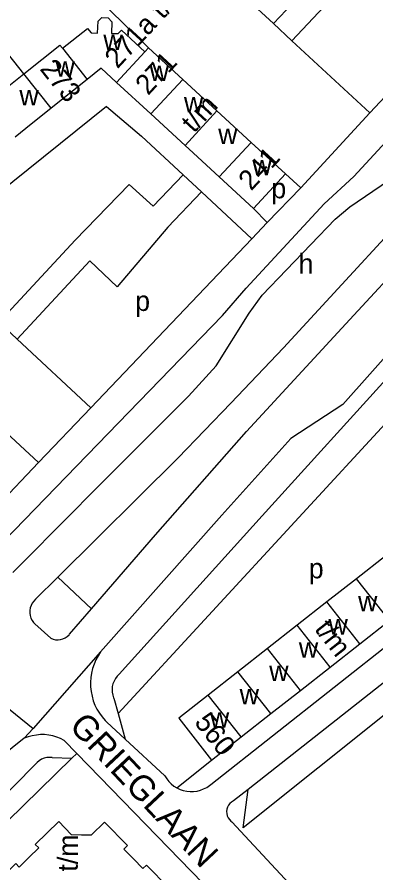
# Model space of a CAD drawing. Extents: x 159045 to 160918, y 380454 to 382516.
# Drawn here: x 159545.3 to 159616.9, y 381526.3 to 381697.2 of the extents above; entities that cross this region are included whole.
import ezdxf

# ---------------------------------------------------------------- set-up
doc = ezdxf.new("R2010")
doc.units = 0
for name, color, linetype in [('BLT_Basislijn', 7, 'Continuous'), ('BLT_Bebouwing', 7, 'Continuous'), ('BLT_Centroide', 7, 'Continuous'), ('BLT_Huisnummer_reeks', 7, 'Continuous'), ('BLT_Onderverdeling_panden', 7, 'Continuous'), ('BLT_Straatnaam', 7, 'Continuous'), ('BLT_Vlakafsluiter', 7, 'Continuous')]:
    doc.layers.add(name, color=color, linetype=linetype)

msp = doc.modelspace()

# ---------------------------------------------------------------- linework, layer by layer
at = {"layer": 'BLT_Basislijn'}
for p, q in [((159615.67, 381678.04), (159648.33, 381713.45)), ((159546.57, 381685.84), (159538.93, 381695.51)), ((159600.09, 381692.46), (159596.42, 381695.86)), ((159615.67, 381678.04), (159600.09, 381692.46)), ((159563.11, 381679.29), (159519.18, 381644.07)), ((159601.85, 381663.05), (159615.67, 381678.04)), ((159570.07, 381673.4), (159578.37, 381665.68)), ((159578.37, 381665.68), (159582.03, 381662.27)), ((159653.72, 381663.37), (159594.17, 381597.57)), ((159601.85, 381663.05), (159595.18, 381656.12)), ((159582.03, 381662.27), (159592.12, 381652.89)), ((159595.18, 381656.12), (159592.44, 381658.95)), ((159595.18, 381656.12), (159592.12, 381652.89)), ((159559.96, 381619.17), (159592.12, 381652.89)), ((159542.63, 381592.55), (159586.23, 381637.57)), ((159545.27, 381632.84), (159559.96, 381619.17)), ((159549.53, 381608.23), (159559.96, 381619.17)), ((159542.21, 381615), (159549.53, 381608.23)), ((159533.34, 381591.23), (159549.53, 381608.23)), ((159586.13, 381597.72), (159561.92, 381570.43)), ((159594.17, 381597.57), (159565.63, 381565.95)), ((159546.8, 381588.69), (159544.42, 381586.25)), ((159548.94, 381580.92), (159553.39, 381585.35)), ((159553.39, 381585.35), (159560.07, 381579.01)), ((159555.72, 381573.98), (159560.07, 381579.01)), ((159548.79, 381576.01), (159551.97, 381573.12)), ((159583.93, 381543.96), (159623.37, 381575.12)), ((159564.55, 381561.15), (159565.4, 381558.13)), ((159620.19, 381559.08), (159590.35, 381535.31)), ((159565.4, 381558.13), (159566.83, 381552.97)), ((159563.16, 381556.36), (159566.83, 381552.97)), ((159546.67, 381553.15), (159541.89, 381549.31)), ((159554.65, 381552.71), (159557.14, 381550.12)), ((159566.83, 381552.97), (159574.76, 381545.68)), ((159556.16, 381549.16), (159557.14, 381550.12)), ((159552.24, 381549.32), (159556.16, 381549.16)), ((159577.12, 381543.27), (159584.07, 381548.79)), ((159590.35, 381535.31), (159591.34, 381542.93)), ((159588.1, 381536.49), (159610.38, 381512.51))]:
    msp.add_line(p, q, dxfattribs=at)
for points in [[(159596.42, 381695.86), (159606.54, 381706.63), (159602.06, 381710.93), (159613.01, 381722.04), (159624.87, 381734.83)], [(159600.09, 381692.46), (159610.8, 381703.86), (159621.52, 381715.45), (159617.28, 381719.29), (159628.57, 381731.47)], [(159586.23, 381637.57), (159590.95, 381643.03), (159606.56, 381659.89), (159612.44, 381665.31), (159656.27, 381712.96)], [(159584.99, 381627.52), (159591.57, 381638.08), (159594.19, 381641.64), (159608.73, 381656.8), (159611.67, 381659.27), (159619.4, 381664.53), (159622.8, 381668.09), (159660.8, 381709.18)], [(159571.47, 381691.03), (159553.91, 381708.19), (159551.94, 381708.32), (159551.15, 381707.81), (159539.56, 381696.15), (159538.93, 381695.51)], [(159596.42, 381695.86), (159585.39, 381706.06), (159581.63, 381702.31), (159580.28, 381701.46), (159578.81, 381700.92), (159577.18, 381700.92), (159573.94, 381703.89)], [(159598.4, 381631.14), (159631.77, 381667.36), (159666.3, 381704.6)], [(159612.46, 381637.63), (159633.9, 381660.83), (159670.81, 381700.85)], [(159563.11, 381679.29), (159570.07, 381673.4)], [(159648.82, 381666.47), (159634.53, 381651.09), (159626.95, 381638.56), (159610.26, 381619.84), (159599.9, 381613.04), (159586.13, 381597.72)], [(159598.81, 381665.86), (159601.85, 381663.05)], [(159578.37, 381665.68), (159572.41, 381659.41), (159567.59, 381663.72), (159556.84, 381652.65), (159541.61, 381636.24)], [(159582.03, 381662.27), (159575.34, 381655.23), (159565.19, 381643.33), (159559.79, 381648.48), (159545.27, 381632.84)], [(159560.07, 381579.01), (159572.85, 381593.8), (159591.03, 381614.43), (159612.46, 381637.63)], [(159541.61, 381636.24), (159545.27, 381632.84)], [(159553.39, 381585.35), (159577.37, 381609.18), (159587.92, 381620.1), (159598.4, 381631.14)], [(159546.8, 381588.69), (159561.8, 381603.85), (159579.43, 381621.48), (159584.99, 381627.52)], [(159632.32, 381601.64), (159620.55, 381616.17), (159620.04, 381616.73), (159619.54, 381616.81), (159565.4, 381558.13)], [(159548.94, 381580.92), (159548.57, 381580.56), (159548.27, 381580.14), (159548.03, 381579.68), (159547.87, 381579.19), (159547.79, 381578.69), (159547.78, 381578.17), (159547.86, 381577.66), (159548.01, 381577.17), (159548.24, 381576.71), (159548.53, 381576.29), (159548.79, 381576.01)], [(159551.97, 381573.12), (159552.43, 381572.94), (159552.92, 381572.84), (159553.42, 381572.82), (159553.91, 381572.87), (159554.39, 381573.01), (159554.84, 381573.22), (159555.24, 381573.5), (159555.61, 381573.84), (159555.72, 381573.98)], [(159561.92, 381570.43), (159561.41, 381569.65), (159560.97, 381568.83), (159560.6, 381567.98), (159560.31, 381567.09), (159560.09, 381566.19), (159559.95, 381565.27), (159559.89, 381564.34), (159559.92, 381563.41), (159560.02, 381562.48), (159560.2, 381561.57), (159560.45, 381560.67), (159560.79, 381559.8), (159561.19, 381558.96), (159561.67, 381558.16), (159562.21, 381557.41), (159562.82, 381556.7), (159563.16, 381556.36)], [(159565.63, 381565.95), (159565.22, 381565.55), (159564.88, 381565.09), (159564.59, 381564.59), (159564.38, 381564.06), (159564.25, 381563.5), (159564.2, 381562.93), (159564.22, 381562.36), (159564.33, 381561.79), (159564.51, 381561.25), (159564.55, 381561.15)], [(159621.14, 381566.43), (159591.34, 381542.93)], [(159554.65, 381552.71), (159553.92, 381553.09), (159553.16, 381553.41), (159552.37, 381553.65), (159551.56, 381553.81), (159550.73, 381553.89), (159549.91, 381553.89), (159549.09, 381553.81), (159548.27, 381553.65), (159547.48, 381553.42), (159546.67, 381553.15)], [(159584.69, 381485.41), (159599.62, 381500), (159600.41, 381500.7), (159600.44, 381504.59), (159589.2, 381517.2), (159557.14, 381550.12)], [(159548.98, 381548.09), (159535.85, 381534.78), (159519, 381518.38), (159484.98, 381487.13)], [(159515.76, 381509.72), (159517.47, 381511.31), (159556.16, 381549.16)], [(159552.24, 381549.32), (159551.7, 381549.35), (159551.15, 381549.29), (159550.62, 381549.16), (159550.12, 381548.96), (159549.65, 381548.68), (159549.22, 381548.34), (159548.98, 381548.09)], [(159574.76, 381545.68), (159575.11, 381545.09), (159575.54, 381544.55), (159576.02, 381544.05), (159576.56, 381543.62), (159577.12, 381543.27)], [(159577.12, 381543.27), (159577.77, 381542.96), (159578.42, 381542.73), (159579.1, 381542.59), (159579.79, 381542.52), (159580.48, 381542.53), (159581.16, 381542.62), (159581.83, 381542.79), (159582.48, 381543.04), (159583.09, 381543.36), (159583.66, 381543.74), (159583.93, 381543.96)], [(159591.34, 381542.93), (159588.44, 381540.64)], [(159588.44, 381540.64), (159588.06, 381540.42), (159587.73, 381540.13), (159587.45, 381539.79), (159587.25, 381539.41), (159587.11, 381538.99), (159587.06, 381538.56), (159587.08, 381538.12), (159587.18, 381537.7), (159587.36, 381537.3), (159587.61, 381536.94), (159587.92, 381536.63), (159588.1, 381536.49)]]:
    msp.add_lwpolyline(points, dxfattribs=at)
at = {"layer": 'BLT_Bebouwing'}
for p, q in [((159570.75, 381690.24), (159571.47, 381691.03)), ((159571.47, 381691.03), (159578.31, 381684.73)), ((159542.58, 381682.65), (159546.57, 381685.84)), ((159559.26, 381684.73), (159552.04, 381678.98)), ((159578.31, 381684.73), (159585.14, 381678.44)), ((159571.94, 381677.82), (159565.11, 381684.11)), ((159578.77, 381671.53), (159571.94, 381677.82)), ((159585.14, 381678.44), (159591.97, 381672.15)), ((159591.97, 381672.15), (159598.81, 381665.86)), ((159598.81, 381665.86), (159592.44, 381658.95)), ((159592.44, 381658.95), (159585.61, 381665.24)), ((159618.89, 381589.68), (159612.98, 381585.03)), ((159612.98, 381585.03), (159607.06, 381580.38)), ((159607.06, 381580.38), (159601.15, 381575.74)), ((159601.15, 381575.74), (159595.24, 381571.09)), ((159613.63, 381572.02), (159619.55, 381576.67)), ((159607.72, 381567.37), (159613.63, 381572.02)), ((159595.24, 381571.09), (159589.32, 381566.44)), ((159601.81, 381562.73), (159607.72, 381567.37)), ((159589.32, 381566.44), (159583.41, 381561.8)), ((159595.89, 381558.08), (159601.81, 381562.73)), ((159589.98, 381553.43), (159595.89, 381558.08)), ((159584.07, 381548.79), (159589.98, 381553.43))]:
    msp.add_line(p, q, dxfattribs=at)
for points in [[(159554.31, 381690.93), (159559.31, 381694.92), (159560.02, 381694.02), (159561.31, 381693.98), (159561.4, 381696.38), (159562.17, 381697.1), (159563.44, 381697.05), (159564.18, 381696.25), (159564.1, 381693.92), (159565.43, 381693.88), (159566.06, 381694.56), (159570.75, 381690.24)], [(159546.57, 381685.84), (159553.78, 381691.59), (159554.31, 381690.93)], [(159565.11, 381684.11), (159562.03, 381686.94), (159559.26, 381684.73)], [(159552.04, 381678.98), (159546.98, 381674.94), (159544.83, 381673.22)], [(159585.61, 381665.24), (159579.57, 381670.8), (159578.77, 381671.53)], [(159583.41, 381561.8), (159577.5, 381557.15), (159584.07, 381548.79)], [(159547.62, 381529.34), (159549.57, 381531.26), (159548.87, 381531.96), (159553.55, 381536.53), (159556.07, 381533.93), (159558.07, 381533.9)], [(159558.07, 381533.9), (159560.07, 381533.87), (159562.68, 381536.41), (159567.26, 381531.74), (159566.55, 381531.04), (159568.46, 381529.09)], [(159540.42, 381523.7), (159544.98, 381528.14), (159545.68, 381527.43), (159547.62, 381529.34)], [(159568.46, 381529.09), (159570.36, 381527.14), (159571.07, 381527.84), (159575.5, 381523.3)]]:
    msp.add_lwpolyline(points, dxfattribs=at)
at = {"layer": 'BLT_Onderverdeling_panden'}
for p, q in [((159554.31, 381690.93), (159559.26, 381684.73)), ((159570.75, 381690.24), (159565.11, 381684.11)), ((159552.04, 381678.98), (159546.57, 381685.84)), ((159571.94, 381677.82), (159578.31, 381684.73)), ((159578.77, 381671.53), (159585.14, 381678.44)), ((159585.61, 381665.24), (159591.97, 381672.15)), ((159619.55, 381576.67), (159612.98, 381585.03)), ((159613.63, 381572.02), (159607.06, 381580.38)), ((159607.72, 381567.37), (159601.15, 381575.74)), ((159601.81, 381562.73), (159595.24, 381571.09)), ((159595.89, 381558.08), (159589.32, 381566.44)), ((159589.98, 381553.43), (159583.41, 381561.8))]:
    msp.add_line(p, q, dxfattribs=at)
at = {"layer": 'BLT_Vlakafsluiter'}
for p, q in [((159561.92, 381570.43), (159548.43, 381555.14)), ((159542.45, 381559.98), (159548.43, 381555.14)), ((159548.43, 381555.14), (159546.67, 381553.15))]:
    msp.add_line(p, q, dxfattribs=at)

# ---------------------------------------------------------------- texts
at = {"layer": 'BLT_Centroide'}
for s, p in [('w', (159562.46, 381690.59)), ('w', (159552.91, 381685.28)), ('w', (159571.7, 381684.42)), ('w', (159545.7, 381679.53)), ('w', (159578.55, 381678.14)), ('w', (159585.38, 381671.83)), ('w', (159592.2, 381665.55)), ('p', (159595.99, 381660.98)), ('h', (159601.42, 381645.91)), ('p', (159568.81, 381638.49)), ('p', (159603.46, 381585.1)), ('w', (159613.3, 381578.53)), ('w', (159607.39, 381573.88)), ('w', (159601.48, 381569.23)), ('w', (159595.56, 381564.58)), ('w', (159589.66, 381559.94)), ('w', (159583.73, 381555.3))]:
    msp.add_text(s, height=4, dxfattribs=at).set_placement(p)
at = {"layer": 'BLT_Huisnummer_reeks'}
for s, rotation, p in [('271a t/m e', 47.3695, (159565.28, 381686.72)), ('271', 47.3592, (159571.4, 381681.4)), ('273', 308.5742, (159549.64, 381686.77)), ('t/m ', 47.3596, (159580.55, 381673.86)), ('241', 47.3588, (159591.96, 381662.32)), ('t/m', 308.1609, (159604.46, 381574.92)), ('560', 308.1618, (159580.47, 381556.3)), ('t/m', 89.1718, (159557.33, 381526.51))]:
    msp.add_text(s, height=4, rotation=rotation, dxfattribs=at).set_placement(p)
at = {"layer": 'BLT_Straatnaam'}
msp.add_text('GRIEGLAAN', height=5, rotation=313.1921, dxfattribs=at).set_placement((159555.44, 381555.4))

doc.saveas('drawing.dxf')
